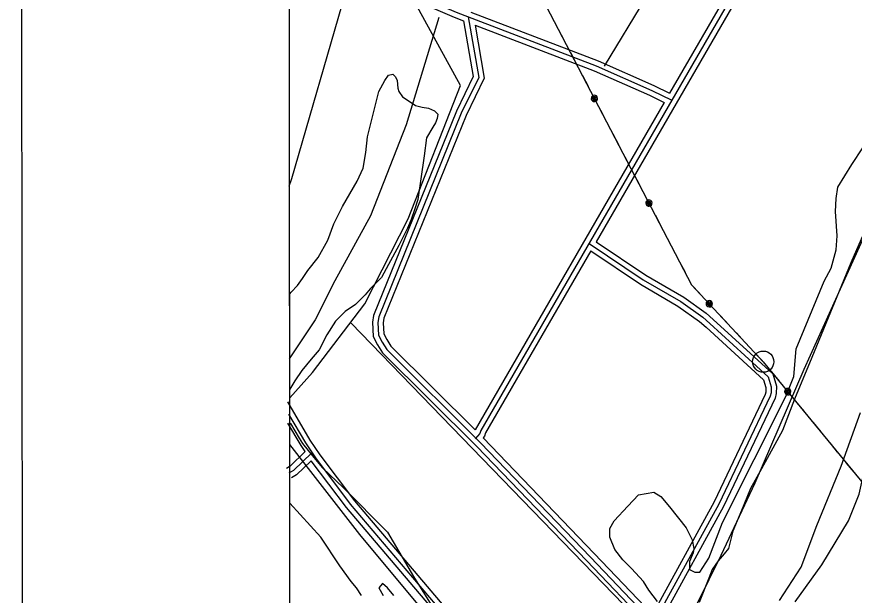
# Model space of a CAD drawing. Extents: x 3297772 to 3335630, y 634068 to 659439.
# Drawn here: x 3301106 to 3303476, y 643022 to 644659 of the extents above; entities that cross this region are included whole.
import ezdxf

# ---------------------------------------------------------------- set-up
doc = ezdxf.new("R2010")
doc.units = 0
for name, color, linetype in [('V-ANNO-SYMB', 7, 'Continuous'), ('V-GRID-FRAM', 7, 'Continuous'), ('V-ROAD-CNTR', 7, 'Continuous'), ('V-SITE-VEGE', 7, 'Continuous'), ('V-TOPO-SHOR', 7, 'Continuous'), ('V-TOPO-TOWR', 7, 'Continuous'), ('V-UTIL-LINE', 7, 'Continuous')]:
    doc.layers.add(name, color=color, linetype=linetype)

msp = doc.modelspace()

# ---------------------------------------------------------------- linework, layer by layer
at = {"layer": 'V-ANNO-SYMB'}
msp.add_lwpolyline([(3301129, 635279.1), (3334212.2, 635312.8), (3334188.9, 658229.3), (3301105.7, 658195.7), (3301129, 635279.1)], dxfattribs=at)
at = {"layer": 'V-GRID-FRAM'}
msp.add_lwpolyline([(3301870.2, 657630.6), (3333425.5, 657662.7), (3333452, 639478.7), (3301880.8, 639446.5), (3301870.2, 657630.6)], dxfattribs=at)
at = {"layer": 'V-ROAD-CNTR'}
for points in [[(3303560.4, 646808.4), (3303479, 646750.8), (3303396.4, 646683.8), (3303333.8, 646629.1), (3303094.3, 646412.5), (3302446.3, 645812.7), (3302399, 645765.7), (3302373.9, 645736), (3302347.5, 645702.6), (3302324.2, 645672.5), (3302308.6, 645636.7), (3302272.6, 645537.8), (3302035.2, 644725.6), (3301883.6, 644200), (3301875.7, 644178.3)], [(3303416.1, 645224.2), (3303412.5, 645198.8), (3303420.6, 645220.1), (3302419.1, 643487.8), (3302416.5, 643480.1), (3302403.5, 643464.7)], [(3303401.2, 645216.5), (3302953.6, 644442.3)], [(3303424.7, 645197.2), (3302745.5, 644022.4)], [(3302062.6, 644741.9), (3302187.2, 644707.3), (3302280.9, 644700.7), (3302349.2, 644671.6), (3302745.8, 644519.9), (3302903, 644450.5), (3302959.5, 644422.6)], [(3302058.6, 644727.4), (3302184.6, 644692.4), (3302277.4, 644685.9), (3302343.6, 644657.7), (3302370.2, 644647.5)], [(3302383.6, 644658.5), (3302413.2, 644487.3), (3302363.7, 644385.8), (3302130.3, 643810), (3302127.7, 643793.7), (3302129.7, 643757.9), (3302139.9, 643738.4), (3302152.8, 643717.8), (3302418.7, 643453.3), (3302729.7, 643130), (3302901.7, 642949.5)], [(3302390.6, 644671.8), (3302751.5, 644533.8), (3302909.3, 644464.1), (3302953.6, 644442.3)], [(3302370.2, 644647.5), (3302397.6, 644489.6), (3302350, 644391.9), (3302115.8, 643814.1), (3302112.7, 643794.5), (3302114.9, 643753.8), (3302126.8, 643730.9), (3302141, 643708.4), (3302408, 643442.8), (3302718.9, 643119.6), (3302895.6, 642934.2)], [(3302402.8, 644635), (3302428.8, 644485.1), (3302377.4, 644379.7), (3302144.9, 643806), (3302142.8, 643792.9), (3302144.5, 643761.9), (3302152.9, 643745.9), (3302164.6, 643727.3), (3302403.1, 643490)], [(3302402.8, 644635), (3302740.1, 644506.1), (3302896.6, 644436.9), (3302938.5, 644416.2)], [(3303308.6, 643003.1), (3303384.9, 643107.9), (3303459.6, 643232.9), (3303489.7, 643308), (3303518.2, 643434.1), (3303555.3, 643570.9), (3303604.1, 643641.6), (3303708.9, 643775), (3303918.6, 643946.6), (3304013.9, 644022.8), (3304147.3, 644165.8), (3304256.7, 644278.1), (3304290.3, 644365.9), (3304307.5, 644497), (3304338.9, 644630)], [(3302938.5, 644416.2), (3302403.1, 643490)], [(3302725.5, 644017.7), (3302878.7, 643914.9), (3302985.3, 643852.8), (3303047.9, 643808.6), (3303067.3, 643791.4), (3303232.6, 643640.2), (3303241, 643611.5), (3303240.6, 643595.1), (3303238.2, 643585.2), (3303093.2, 643279.8), (3302918.8, 642961.9), (3302918, 642934.2), (3302907.4, 642924.8), (3302895.2, 642906), (3302747.8, 642769.2), (3302641.8, 642658.4), (3302627.5, 642650.5), (3302603, 642652.3), (3302581.9, 642661.7), (3302563.4, 642675.8), (3302050.7, 643280.1), (3301951.9, 643410.5), (3301923.8, 643453.3), (3301876.1, 643534.1)], [(3302745.5, 644022.4), (3302886.7, 643927.7), (3302993.4, 643865.4), (3303057.2, 643820.4), (3303077.3, 643802.6), (3303245.9, 643648.4), (3303256, 643613.5), (3303255.6, 643593.1), (3303252.4, 643580.1), (3303106.5, 643273), (3302933.7, 642957.9), (3302932.8, 642927.2), (3302918.8, 642914.9), (3302906.8, 642896.3), (3302758.4, 642758.5), (3302651, 642646.3), (3302630.8, 642635.2), (3302599.3, 642637.6), (3302574.2, 642648.7), (3302553, 642664.9), (3302039, 643270.7), (3301938.9, 643402.8)], [(3302730.4, 643996.3), (3302432.8, 643481.6), (3302429.8, 643472.6), (3302425.7, 643467.7)], [(3302730.4, 643996.3), (3302870.8, 643902.2), (3302977.2, 643840.2), (3303038.5, 643796.8), (3303057.3, 643780.3), (3303219.4, 643632), (3303225.9, 643609.5), (3303225.7, 643597.1), (3303224, 643590.3), (3303079.8, 643286.7), (3302904.9, 642967.9)], [(3302895.6, 642934.2), (3302883.7, 642915.8), (3302737.3, 642779.8), (3302632.6, 642670.4), (3302624.2, 642665.8), (3302606.7, 642667.1), (3302589.6, 642674.7), (3302573.8, 642686.7), (3302062.4, 643289.5), (3301964.2, 643419.2), (3301936.5, 643461.3), (3301873, 643568.9)], [(3301922.2, 643428.4), (3301911, 643445.4), (3301873.3, 643509.3)], [(3302425.7, 643467.7), (3302740.5, 643140.4), (3302904.9, 642967.9)], [(3301922.2, 643428.4), (3301879.9, 643386.9), (3301869, 643381)], [(3301940.6, 643425.5), (3301889, 643374.7), (3301876.2, 643367.8)], [(3301938.9, 643402.8), (3301898, 643362.5), (3301883.4, 643354.6)]]:
    msp.add_lwpolyline(points, dxfattribs=at)
at = {"layer": 'V-SITE-VEGE'}
for p, q in [((3302148, 644478.9), (3302157.8, 644493.7)), ((3302157.8, 644493.7), (3302170.1, 644496.1)), ((3302170.1, 644496.1), (3302177.5, 644488.7)), ((3302130.8, 644447), (3302148, 644478.9)), ((3302177.5, 644488.7), (3302182.4, 644478.9)), ((3302182.4, 644478.9), (3302184.8, 644456.8)), ((3302098.9, 644319.1), (3302130.8, 644447)), ((3302184.8, 644456.8), (3302187.3, 644447)), ((3302187.3, 644447), (3302197.1, 644432.2)), ((3302197.1, 644432.2), (3302216.8, 644419.9)), ((3302216.8, 644419.9), (3302234, 644407.6)), ((3302234, 644407.6), (3302253.6, 644402.7)), ((3302253.6, 644402.7), (3302270.8, 644400.3)), ((3302270.8, 644400.3), (3302288, 644392.9)), ((3302288, 644392.9), (3302297.8, 644383.1)), ((3302297.8, 644383.1), (3302295.4, 644370.8)), ((3302290.5, 644358.5), (3302283.1, 644346.2)), ((3302295.4, 644370.8), (3302290.5, 644358.5)), ((3302283.1, 644346.2), (3302265.9, 644316.7)), ((3303469.4, 644240.5), (3303538.2, 644346.2)), ((3302094, 644274.9), (3302098.9, 644319.1)), ((3302265.9, 644316.7), (3302258.5, 644265.1)), ((3302086.6, 644230.7), (3302094, 644274.9)), ((3302258.5, 644265.1), (3302241.3, 644142.2)), ((3302069.4, 644193.8), (3302086.6, 644230.7)), ((3303430.1, 644176.6), (3303469.4, 644240.5)), ((3302027.6, 644122.5), (3302069.4, 644193.8)), ((3303425.2, 644144.6), (3303430.1, 644176.6)), ((3302241.3, 644142.2), (3302231.5, 644112.7)), ((3303422.8, 644107.8), (3303425.2, 644144.6)), ((3303543.1, 644139.7), (3303467, 643962.7)), ((3302003.1, 644073.3), (3302027.6, 644122.5)), ((3302231.5, 644112.7), (3302221.7, 644085.6)), ((3303427.7, 644038.9), (3303422.8, 644107.8)), ((3301985.9, 644026.6), (3302003.1, 644073.3)), ((3302221.7, 644085.6), (3302211.9, 644061.1)), ((3302211.9, 644061.1), (3302187.3, 644011.9)), ((3301958.9, 643977.5), (3301985.9, 644026.6)), ((3303425.2, 643999.6), (3303427.7, 644038.9)), ((3302187.3, 644011.9), (3302157.8, 643957.8)), ((3303410.5, 643948), (3303425.2, 643999.6)), ((3301929.4, 643940.6), (3301958.9, 643977.5)), ((3302157.8, 643957.8), (3302138.2, 643920.9)), ((3303467, 643962.7), (3303356.5, 643694.8)), ((3303390.8, 643911.1), (3303410.5, 643948)), ((3301914.6, 643918.5), (3301929.4, 643940.6)), ((3301882.7, 643879.2), (3301899.9, 643898.8)), ((3301899.9, 643898.8), (3301914.6, 643918.5)), ((3302138.2, 643920.9), (3302106.2, 643889)), ((3303312.2, 643719.4), (3303390.8, 643911.1)), ((3301878.2, 643874.7), (3301882.7, 643879.2)), ((3301878.4, 643604.8), (3301878.2, 643874.7)), ((3302106.2, 643889), (3302091.5, 643871.8)), ((3302091.5, 643871.8), (3302064.5, 643844.8)), ((3302064.5, 643844.8), (3302035, 643825.1)), ((3302035, 643825.1), (3302008, 643798)), ((3302008, 643798), (3301983.4, 643758.7)), ((3301983.4, 643758.7), (3301961.3, 643716.9)), ((3301961.3, 643716.9), (3301939.2, 643689.9)), ((3303304.9, 643640.7), (3303312.2, 643719.4)), ((3301939.2, 643689.9), (3301912.2, 643657.9)), ((3303356.5, 643694.8), (3303307.3, 643576.8)), ((3301912.2, 643657.9), (3301892.5, 643628.4)), ((3303282.8, 643584.2), (3303304.9, 643640.7)), ((3301892.5, 643628.4), (3301878.4, 643604.8)), ((3303103.5, 643227.8), (3303282.8, 643584.2)), ((3303307.3, 643576.8), (3303273, 643488.3)), ((3301878.6, 643282.5), (3301878.4, 643510.4)), ((3301878.4, 643510.4), (3301880.3, 643508)), ((3301880.3, 643508), (3301904.8, 643466.2)), ((3303273, 643488.3), (3303214, 643380.2)), ((3301904.8, 643466.2), (3301914.6, 643451.5)), ((3301914.6, 643451.5), (3301946.6, 643412.1)), ((3301946.6, 643412.1), (3301971.1, 643382.6)), ((3301971.1, 643382.6), (3302030.1, 643326.1)), ((3303214, 643380.2), (3303182.1, 643323.7)), ((3302030.1, 643326.1), (3302155.4, 643200.8)), ((3302835.7, 643274.5), (3302865.2, 643306.5)), ((3302865.2, 643306.5), (3302909.4, 643313.8)), ((3302909.4, 643313.8), (3302929.1, 643301.5)), ((3303182.1, 643323.7), (3303157.5, 643262.2)), ((3301966.2, 643186), (3301878.6, 643282.5)), ((3302929.1, 643301.5), (3302953.6, 643272)), ((3302796.4, 643232.7), (3302835.7, 643274.5)), ((3302953.6, 643272), (3303000.3, 643213)), ((3303157.5, 643262.2), (3303132.9, 643203.2)), ((3302784.2, 643210.6), (3302796.4, 643232.7)), ((3302784.2, 643186), (3302784.2, 643210.6)), ((3303000.3, 643213), (3303017.5, 643178.6)), ((3303064.2, 643127), (3303103.5, 643227.8)), ((3302155.4, 643200.8), (3302229, 643075.4)), ((3303132.9, 643203.2), (3303120.7, 643154.1)), ((3302020.3, 643104.9), (3301966.2, 643186)), ((3302798.9, 643151.6), (3302784.2, 643186)), ((3303017.5, 643178.6), (3303022.4, 643154.1)), ((3302821, 643122.1), (3302798.9, 643151.6)), ((3303020, 643141.8), (3303010.1, 643117.2)), ((3303022.4, 643154.1), (3303020, 643141.8)), ((3303108.4, 643139.3), (3303091.2, 643119.6)), ((3303120.7, 643154.1), (3303108.4, 643139.3)), ((3302845.6, 643097.5), (3302821, 643122.1)), ((3303010.1, 643117.2), (3303010.1, 643095.1)), ((3303039.6, 643087.7), (3303064.2, 643127)), ((3303091.2, 643119.6), (3303074, 643095.1)), ((3302052.2, 643060.6), (3302020.3, 643104.9)), ((3302880, 643060.6), (3302845.6, 643097.5)), ((3303010.1, 643095.1), (3303024.9, 643087.7)), ((3303074, 643095.1), (3303064.2, 643070.5)), ((3302229, 643075.4), (3302288, 642979.5)), ((3303024.9, 643087.7), (3303039.6, 643087.7)), ((3303064.2, 643070.5), (3303037.1, 643001.7)), ((3302066.9, 643043.4), (3302052.2, 643060.6)), ((3302140.6, 643055.7), (3302130.8, 643043.4)), ((3302155.4, 643043.4), (3302140.6, 643055.7)), ((3302894.7, 643036.1), (3302880, 643060.6)), ((3302081.7, 643021.3), (3302066.9, 643043.4)), ((3302130.8, 643043.4), (3302143.1, 643021.3)), ((3302172.6, 643021.3), (3302155.4, 643043.4)), ((3302919.2, 643004.1), (3302894.7, 643036.1))]:
    msp.add_line(p, q, dxfattribs=at)
at = {"layer": 'V-TOPO-SHOR'}
for p, q in [((3302769.7, 644519.1), (3303229.7, 645282.8)), ((3302052, 643792.1), (3302907.7, 642908.8))]:
    msp.add_line(p, q, dxfattribs=at)
for points in [[(3304535.3, 645784.7), (3304455.8, 645660), (3304402.9, 645565.7), (3304359.2, 645508.2), (3304324.7, 645453), (3304308.6, 645377.1), (3304246.5, 645195.4), (3304239.6, 645154), (3304223.5, 645107.9), (3304207.4, 645087.2), (3304193.6, 645045.8), (3304149.9, 644866.4), (3304124.6, 644769.8), (3304071.7, 644668.6), (3303988.9, 644512.2), (3303924.5, 644445.4), (3303650.7, 644231.5), (3303595.5, 644183.2), (3303561, 644146.4), (3303512.7, 644056.7), (3303333.3, 643661), (3303195.2, 643339), (3303098.6, 643134.2), (3303031.9, 642998.5)], [(3302300.4, 644657.1), (3302208.4, 644353.4), (3302107.2, 644095.8), (3302006, 643911.8), (3301950.7, 643801.3), (3301877.1, 643690.9)], [(3303264.3, 643007.7), (3303326.4, 643102), (3303370.1, 643219.3), (3303439.1, 643387.3), (3303494.3, 643539.1)]]:
    msp.add_lwpolyline(points, dxfattribs=at)
at = {"layer": 'V-TOPO-TOWR'}
msp.add_line((3303218.6, 643683), (3303218.6, 643683), dxfattribs=at)
msp.add_circle((3303218.6, 643683), 30, dxfattribs=at)
at = {"layer": 'V-UTIL-LINE'}
for points in [[(3302361.9, 644464.2), (3301877.4, 645347.4)], [(3302569.4, 644756.5), (3303015.7, 643900.7)], [(3302638.5, 644623.8), (3302654.3, 644593.7)], [(3302672.8, 644558.2), (3302688.5, 644528.1)], [(3302707, 644492.6), (3302722.7, 644462.5)], [(3302213.4, 644087), (3302361.9, 644464.2)], [(3302732.1, 644430.6), (3302731.8, 644427.1)], [(3302731.8, 644427.1), (3302732.7, 644423.7)], [(3302733.8, 644433.7), (3302732.1, 644430.6)], [(3302735.8, 644431.3), (3302732.7, 644423.7)], [(3302732.7, 644423.7), (3302734.9, 644421)], [(3302736.6, 644435.9), (3302733.8, 644433.7)], [(3302734.9, 644421), (3302738, 644419.3)], [(3302740.8, 644433.6), (3302735.8, 644431.3)], [(3302739.9, 644436.9), (3302736.6, 644435.9)], [(3302738.2, 644429.1), (3302736.7, 644424.7)], [(3302736.7, 644424.7), (3302740.1, 644422.1)], [(3302741.3, 644430.5), (3302738.2, 644429.1)], [(3302740.7, 644427.9), (3302739.4, 644425.3)], [(3302739.4, 644425.3), (3302741.7, 644425.6)], [(3302743.4, 644436.5), (3302739.9, 644436.9)], [(3302740.1, 644422.1), (3302744.8, 644423.1)], [(3302745.2, 644431.7), (3302740.8, 644433.6)], [(3302742.9, 644428.1), (3302741.3, 644430.5)], [(3302741.5, 644418.9), (3302744.9, 644419.9)], [(3302741.7, 644425.6), (3302742.9, 644428.1)], [(3302746.5, 644434.8), (3302743.4, 644436.5)], [(3302744.8, 644423.1), (3302746.4, 644427.4)], [(3302744.9, 644419.9), (3302747.6, 644422.1)], [(3302746.4, 644427.4), (3302745.2, 644431.7)], [(3302748.7, 644432.1), (3302746.5, 644434.8)], [(3302747.6, 644422.1), (3302749.3, 644425.2)], [(3302749.7, 644428.7), (3302748.7, 644432.1)], [(3302749.3, 644425.2), (3302749.7, 644428.7)], [(3302738, 644419.3), (3302741.5, 644418.9)], [(3302758.8, 644393.3), (3302774.5, 644363.2)], [(3302793, 644327.7), (3302808.7, 644297.6)], [(3302827.2, 644262.1), (3302842.9, 644231.9)], [(3302861.4, 644196.5), (3302877.1, 644166.3)], [(3302888.3, 644137.5), (3302886.6, 644134.4)], [(3302890.2, 644135.2), (3302887.2, 644127.6)], [(3302891, 644139.7), (3302888.3, 644137.5)], [(3302895.2, 644137.4), (3302890.2, 644135.2)], [(3302894.4, 644140.7), (3302891, 644139.7)], [(3302897.9, 644140.3), (3302894.4, 644140.7)], [(3302899.7, 644135.5), (3302895.2, 644137.4)], [(3302900.9, 644138.6), (3302897.9, 644140.3)], [(3302900.8, 644131.2), (3302899.7, 644135.5)], [(3302903.1, 644135.9), (3302900.9, 644138.6)], [(3302904.1, 644132.5), (3302903.1, 644135.9)], [(3302886.6, 644134.4), (3302886.2, 644131)], [(3302886.2, 644131), (3302887.2, 644127.6)], [(3302887.2, 644127.6), (3302889.4, 644124.8)], [(3302889.4, 644124.8), (3302892.5, 644123.2)], [(3302892.6, 644133), (3302891.1, 644128.5)], [(3302891.1, 644128.5), (3302894.5, 644125.9)], [(3302892.5, 644123.2), (3302896, 644122.8)], [(3302895.7, 644134.4), (3302892.6, 644133)], [(3302895.2, 644131.7), (3302893.8, 644129.2)], [(3302893.8, 644129.2), (3302896.1, 644129.5)], [(3302894.5, 644125.9), (3302899.2, 644126.9)], [(3302897.3, 644132), (3302895.7, 644134.4)], [(3302896, 644122.8), (3302899.3, 644123.8)], [(3302896.1, 644129.5), (3302897.3, 644132)], [(3302899.2, 644126.9), (3302900.8, 644131.2)], [(3302899.3, 644123.8), (3302902.1, 644126)], [(3302902.1, 644126), (3302903.7, 644129)], [(3302903.7, 644129), (3302904.1, 644132.5)], [(3302913.2, 644097.2), (3302928.9, 644067)], [(3302091.1, 643846.9), (3302213.4, 644087)], [(3302947.4, 644031.5), (3302963.1, 644001.4)], [(3302981.6, 643965.9), (3302997.4, 643935.8)], [(3303015.7, 643900.7), (3303218.6, 643683)], [(3303015.9, 643900.4), (3303039.1, 643875.5)], [(3303057.5, 643850.7), (3303056.7, 643847.3)], [(3303059.6, 643853.6), (3303057.5, 643850.7)], [(3303062.6, 643855.4), (3303059.6, 643853.6)], [(3303064.3, 643852.5), (3303060, 643849)], [(3303066, 643856), (3303062.6, 643855.4)], [(3303069.1, 643851.8), (3303064.3, 643852.5)], [(3303069.4, 643855.2), (3303066, 643856)], [(3303071.3, 643848), (3303069.1, 643851.8)], [(3303072.3, 643853.1), (3303069.4, 643855.2)], [(3303074.1, 643850.1), (3303072.3, 643853.1)], [(3301942.9, 643652.1), (3302091.1, 643846.9)], [(3303056.7, 643847.3), (3303057.3, 643843.8)], [(3303057.3, 643843.8), (3303059.1, 643840.9)], [(3303060, 643849), (3303059.1, 643840.9)], [(3303059.1, 643840.9), (3303062, 643838.8)], [(3303062, 643838.8), (3303065.4, 643838)], [(3303063, 643847.5), (3303062.7, 643842.8)], [(3303062.7, 643842.8), (3303066.6, 643841.2)], [(3303065.5, 643849.7), (3303063, 643847.5)], [(3303065.7, 643847), (3303065.1, 643844.2)], [(3303065.1, 643844.2), (3303067.2, 643845.1)], [(3303065.4, 643838), (3303068.9, 643838.6)], [(3303067.8, 643847.8), (3303065.5, 643849.7)], [(3303066.6, 643841.2), (3303070.9, 643843.4)], [(3303067.2, 643845.1), (3303067.8, 643847.8)], [(3303068.9, 643838.6), (3303071.8, 643840.4)], [(3303070.9, 643843.4), (3303071.3, 643848)], [(3303071.8, 643840.4), (3303073.9, 643843.3)], [(3303073.9, 643843.3), (3303074.7, 643846.7)], [(3303074.7, 643846.7), (3303074.1, 643850.1)], [(3303092.3, 643818.5), (3303115.5, 643793.6)], [(3303142.8, 643764.3), (3303165.9, 643739.5)], [(3303193.2, 643710.2), (3303216.4, 643685.3)], [(3303218.6, 643683), (3303549.3, 643279.4)], [(3301878.4, 643581), (3301942.9, 643652.1)], [(3303241.9, 643654.5), (3303263.5, 643628.2)], [(3303280.2, 643602.3), (3303279.2, 643599)], [(3303279.2, 643599), (3303279.6, 643595.5)], [(3303279.6, 643595.5), (3303281.2, 643592.4)], [(3303282.5, 643605), (3303280.2, 643602.3)], [(3303282.6, 643600.4), (3303281.2, 643592.4)], [(3303281.2, 643592.4), (3303283.9, 643590.1)], [(3303285.6, 643606.7), (3303282.5, 643605)], [(3303287.1, 643603.6), (3303282.6, 643600.4)], [(3303283.9, 643590.1), (3303287.3, 643589.1)], [(3303285.5, 643598.7), (3303284.9, 643594.1)], [(3303284.9, 643594.1), (3303288.7, 643592.2)], [(3303288.2, 643600.8), (3303285.5, 643598.7)], [(3303289.1, 643607), (3303285.6, 643606.7)], [(3303291.8, 643602.7), (3303287.1, 643603.6)], [(3303288.2, 643598.1), (3303287.4, 643595.3)], [(3303287.4, 643595.3), (3303289.6, 643596.1)], [(3303290.3, 643598.7), (3303288.2, 643600.8)], [(3303288.7, 643592.2), (3303293.2, 643594.2)], [(3303292.4, 643606), (3303289.1, 643607)], [(3303289.6, 643596.1), (3303290.3, 643598.7)], [(3303290.8, 643589.5), (3303293.9, 643591.1)], [(3303293.8, 643598.7), (3303291.8, 643602.7)], [(3303295.1, 643603.8), (3303292.4, 643606)], [(3303293.2, 643594.2), (3303293.8, 643598.7)], [(3303293.9, 643591.1), (3303296.1, 643593.8)], [(3303296.8, 643600.7), (3303295.1, 643603.8)], [(3303296.1, 643593.8), (3303297.1, 643597.2)], [(3303297.1, 643597.2), (3303296.8, 643600.7)], [(3303287.3, 643589.1), (3303290.8, 643589.5)], [(3303312.9, 643567.9), (3303334.5, 643541.6)], [(3303359.8, 643510.7), (3303381.4, 643484.4)], [(3301879.1, 643448.2), (3301879.1, 643457.6)], [(3302076.6, 643194.2), (3301879.1, 643448.2)], [(3303406.7, 643453.4), (3303428.3, 643427.1)], [(3303453.6, 643396.2), (3303475.2, 643369.9)], [(3302415.1, 642787.5), (3302076.6, 643194.2)]]:
    msp.add_lwpolyline(points, dxfattribs=at)

doc.saveas('drawing.dxf')
